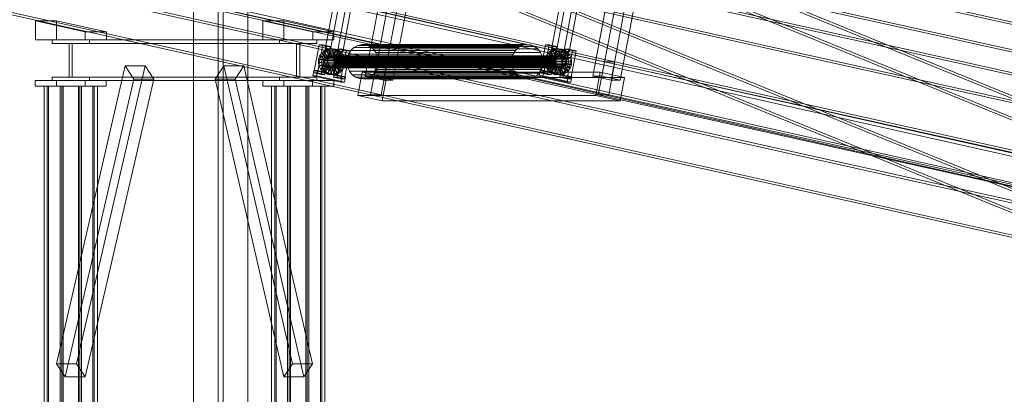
# Model space of a CAD drawing. Header units: millimetres. Extents: x -4738 to 65662, y -68080 to 6847.
# Tile 845 of 1056: x 21308 to 22763, y 926 to 1479. Entities that reach past the tile are written whole.
import ezdxf

# ---------------------------------------------------------------- set-up
doc = ezdxf.new("R2010")
doc.units = ezdxf.units.MM
for name, color, linetype, lineweight in [('COTAS_P', 1, 'Continuous', 0), ('lateral_C02', 7, 'Continuous', 0), ('lateral_C10', 7, 'Continuous', 0)]:
    doc.layers.add(name, color=color, linetype=linetype, lineweight=lineweight)
doc.dimstyles.new('R19_100', dxfattribs={"dimtxt": 250, "dimasz": 150, "dimexe": 150, "dimexo": 80, "dimgap": 100, "dimtad": 1, "dimtih": 1, "dimtoh": 1, "dimdsep": 46, "dimcen": 0.09, "dimadec": 0, "dimazin": 0, "dimtfac": 1, "dimtdec": 4, "dimtofl": 0, "dimtmove": 0, "dimatfit": 3, "dimfxl": 1, "dimtolj": 1, "dimtzin": 0, "dimarcsym": 0})

# ---------------------------------------------------------------- blocks, each defined once
blk = doc.blocks.new('DIM_R30_4')
at = {"layer": 'COTAS_P'}
for p, q in [((15248.4, 1279.1), (24311.8, 4109.1)), ((24311.8, 4109.1), (24155.2, 4107.3)), ((24311.8, 4109.1), (24182.1, 4021.4)), ((24580.1, 3250), (24311.8, 4109.1)), ((15248.4, 1279.1), (15378.1, 1366.8)), ((15248.4, 1279.1), (15405, 1280.8)), ((15516.6, 420), (15248.4, 1279.1))]:
    blk.add_line(p, q, dxfattribs=at)
blk.add_text('9495 P', height=250, rotation=17.3406, dxfattribs=at).set_placement((19750.3, 2789.5))

msp = doc.modelspace()

# ---------------------------------------------------------------- linework, layer by layer
at = {"layer": 'lateral_C02'}
for p, q in [((21564.794, 1964.43), (21564.794, 25)), ((21601.294, 1964.43), (21601.294, 25)), ((21608.294, 25), (21608.294, 1964.43)), ((21644.794, 25), (21644.794, 1964.43))]:
    msp.add_line(p, q, dxfattribs=at)
at = {"layer": 'lateral_C10'}
for p, q in [((18241.459, 2248.813), (27684.903, 132.947)), ((27685.833, 137.844), (18242.389, 2253.71)), ((27880.277, 132.947), (18436.834, 2248.813)), ((18437.764, 2253.71), (27881.207, 137.844)), ((20753.502, 1657.688), (21835.674, 1417.115)), ((21851.304, 1417.115), (20769.132, 1657.688)), ((21089.546, 1657.688), (22171.718, 1417.115)), ((22187.348, 1417.115), (21105.176, 1657.688)), ((21826.447, 1368.13), (20744.275, 1608.703)), ((21842.077, 1368.13), (20759.905, 1608.703)), ((22162.491, 1368.13), (21080.319, 1608.703)), ((22178.121, 1368.13), (21095.949, 1608.703)), ((21869.813, 1598.359), (22951.985, 1357.787)), ((21873.903, 1592.81), (22921.012, 1166.094)), ((22930.781, 1166.094), (21883.671, 1592.81)), ((22967.615, 1357.787), (21885.443, 1598.359)), ((22205.858, 1598.359), (23288.029, 1357.787)), ((22209.947, 1592.81), (23257.056, 1166.094)), ((23266.825, 1166.094), (22219.716, 1592.81)), ((23303.659, 1357.787), (22221.487, 1598.359)), ((21786.696, 1581.133), (21759.278, 1435.571)), ((21767.092, 1435.571), (21794.511, 1581.133)), ((21777.314, 1431.561), (21804.732, 1577.124)), ((21812.547, 1577.124), (21785.129, 1431.561)), ((21853.572, 1581.773), (21818.51, 1395.63)), ((21832.186, 1395.63), (21867.248, 1581.773)), ((21845.564, 1389.616), (21880.627, 1575.758)), ((21859.24, 1389.616), (21894.303, 1575.758)), ((22121.177, 1581.133), (22093.759, 1435.571)), ((22101.574, 1435.571), (22128.992, 1581.133)), ((22111.795, 1431.561), (22139.213, 1577.124)), ((22147.028, 1577.124), (22119.61, 1431.561)), ((22189.616, 1581.773), (22154.554, 1395.63)), ((22168.23, 1395.63), (22203.293, 1581.773)), ((22181.608, 1389.616), (22216.671, 1575.758)), ((22195.285, 1389.616), (22230.347, 1575.758)), ((22944.603, 1318.599), (21862.432, 1559.171)), ((22911.313, 1138.006), (21864.204, 1564.721)), ((22921.082, 1138.006), (21873.972, 1564.721)), ((22960.233, 1318.599), (21878.062, 1559.171)), ((23280.648, 1318.599), (22198.476, 1559.171)), ((23247.357, 1138.006), (22200.248, 1564.721)), ((23257.126, 1138.006), (22210.017, 1564.721)), ((23296.277, 1318.599), (22214.106, 1559.171)), ((21362.351, 1477.534), (21331.092, 1477.534)), ((21331.092, 1477.534), (21404.731, 1461.163)), ((21331.092, 1477.534), (21331.092, 1449.163)), ((21435.991, 1461.163), (21362.351, 1477.534)), ((21362.351, 1449.163), (21362.351, 1477.534)), ((21698.396, 1477.534), (21667.136, 1477.534)), ((21667.136, 1477.534), (21740.776, 1461.163)), ((21667.136, 1477.534), (21667.136, 1449.163)), ((21772.035, 1461.163), (21698.396, 1477.534)), ((21698.396, 1449.163), (21698.396, 1477.534)), ((21404.731, 1461.163), (21435.991, 1461.163)), ((21404.731, 1449.163), (21404.731, 1461.163)), ((21435.991, 1461.163), (21435.991, 1449.163)), ((21740.776, 1461.163), (21772.035, 1461.163)), ((21740.776, 1449.163), (21740.776, 1461.163)), ((21772.035, 1461.163), (21772.035, 1449.163)), ((21404.731, 1449.163), (21331.092, 1449.163)), ((21331.092, 1449.163), (21362.351, 1449.163)), ((21355.742, 1449.163), (21355.742, 1444.163)), ((21410.972, 1449.163), (21355.742, 1449.163)), ((21691.786, 1449.163), (21355.742, 1449.163)), ((21355.742, 1444.163), (21410.972, 1444.163)), ((21355.742, 1444.163), (21691.786, 1444.163)), ((21362.351, 1449.163), (21435.991, 1449.163)), ((21381.056, 1444.163), (21381.056, 1394.163)), ((21385.658, 1444.163), (21381.056, 1444.163)), ((21717.1, 1444.163), (21381.056, 1444.163)), ((21385.658, 1394.163), (21385.658, 1444.163)), ((21385.658, 1444.163), (21721.702, 1444.163)), ((21435.991, 1449.163), (21404.731, 1449.163)), ((21410.972, 1444.163), (21410.972, 1449.163)), ((21410.972, 1449.163), (21747.016, 1449.163)), ((21410.972, 1444.163), (21747.016, 1444.163)), ((21740.776, 1449.163), (21667.136, 1449.163)), ((21667.136, 1449.163), (21698.396, 1449.163)), ((21691.786, 1449.163), (21747.016, 1449.163)), ((21691.786, 1444.163), (21691.786, 1449.163)), ((21747.016, 1444.163), (21691.786, 1444.163)), ((21698.396, 1449.163), (21772.035, 1449.163)), ((21717.1, 1444.163), (21721.702, 1444.163)), ((21717.1, 1394.163), (21717.1, 1444.163)), ((21721.702, 1444.163), (21721.702, 1394.163)), ((21772.035, 1449.163), (21740.776, 1449.163)), ((21750.366, 1441.895), (21742.616, 1400.748)), ((21747.016, 1449.163), (21747.016, 1444.163)), ((21748.086, 1400.748), (21755.837, 1441.895)), ((21755.837, 1441.895), (21750.366, 1441.895)), ((21750.366, 1441.895), (21761.188, 1439.49)), ((21766.658, 1439.49), (21755.837, 1441.895)), ((21801.842, 1438.108), (21807.331, 1441.008)), ((21807.331, 1441.008), (21813.324, 1442.266)), ((22050.494, 1441.008), (21807.331, 1441.008)), ((21813.324, 1442.266), (21819.412, 1441.796)), ((22056.487, 1442.266), (21813.324, 1442.266)), ((21819.412, 1441.796), (21825.181, 1439.63)), ((22062.575, 1441.796), (21819.412, 1441.796)), ((22050.494, 1441.008), (22045.006, 1438.108)), ((22056.487, 1442.266), (22050.494, 1441.008)), ((22062.575, 1441.796), (22056.487, 1442.266)), ((22068.344, 1439.63), (22062.575, 1441.796)), ((22084.847, 1441.895), (22077.097, 1400.748)), ((22082.567, 1400.748), (22090.318, 1441.895)), ((22090.318, 1441.895), (22084.847, 1441.895)), ((22084.847, 1441.895), (22095.669, 1439.49)), ((22101.14, 1439.49), (22090.318, 1441.895)), ((21751.078, 1425.408), (21753.636, 1429.517)), ((21753.437, 1398.342), (21761.188, 1439.49)), ((21753.636, 1429.517), (21757.085, 1432.767)), ((21753.636, 1429.517), (21760.523, 1422.883)), ((21758.325, 1429.517), (21753.636, 1429.517)), ((21758.325, 1429.517), (21755.767, 1425.408)), ((21757.085, 1432.767), (21761.191, 1434.936)), ((21757.085, 1432.767), (21762.157, 1424.422)), ((21761.774, 1432.767), (21757.085, 1432.767)), ((21761.774, 1432.767), (21758.325, 1429.517)), ((21765.212, 1422.883), (21758.325, 1429.517)), ((21766.658, 1439.49), (21758.908, 1398.342)), ((21777.314, 1431.561), (21759.278, 1435.571)), ((21759.278, 1435.571), (21767.092, 1435.571)), ((21761.188, 1439.49), (21766.658, 1439.49)), ((21761.191, 1434.936), (21765.673, 1435.877)), ((21761.191, 1434.936), (21764.102, 1425.449)), ((21765.88, 1434.936), (21761.191, 1434.936)), ((21761.757, 1425.449), (21763.881, 1425.895)), ((21765.88, 1434.936), (21761.774, 1432.767)), ((21766.846, 1424.422), (21761.774, 1432.767)), ((21763.881, 1425.895), (21766.038, 1425.729)), ((22107.74, 1425.895), (21763.881, 1425.895)), ((21766.225, 1425.895), (21764.102, 1425.449)), ((21765.673, 1435.877), (21766.225, 1425.895)), ((21770.362, 1435.877), (21765.673, 1435.877)), ((21765.673, 1435.877), (21770.228, 1435.526)), ((21770.362, 1435.877), (21765.88, 1434.936)), ((21768.791, 1425.449), (21765.88, 1434.936)), ((21766.038, 1425.729), (21768.082, 1424.961)), ((22109.897, 1425.729), (21766.038, 1425.729)), ((21766.225, 1425.895), (21770.914, 1425.895)), ((21768.382, 1425.729), (21766.225, 1425.895)), ((21767.092, 1435.571), (21785.129, 1431.561)), ((21770.228, 1435.526), (21768.382, 1425.729)), ((21768.382, 1425.729), (21773.071, 1425.729)), ((21770.426, 1424.961), (21768.382, 1425.729)), ((21768.791, 1425.449), (21770.914, 1425.895)), ((21774.917, 1435.526), (21770.228, 1435.526)), ((21770.228, 1435.526), (21774.543, 1433.905)), ((21770.914, 1425.895), (21770.362, 1435.877)), ((21774.917, 1435.526), (21770.362, 1435.877)), ((21774.543, 1433.905), (21770.426, 1424.961)), ((21770.914, 1425.895), (21773.071, 1425.729)), ((21779.224, 1435.48), (21771.473, 1394.333)), ((21778.325, 1431.127), (21772.218, 1423.645)), ((21773.071, 1425.729), (21774.917, 1435.526)), ((21773.071, 1425.729), (21775.115, 1424.961)), ((21781.317, 1427.38), (21773.635, 1421.87)), ((21779.232, 1433.905), (21774.543, 1433.905)), ((21774.543, 1433.905), (21778.325, 1431.127)), ((21779.232, 1433.905), (21774.917, 1435.526)), ((21775.115, 1424.961), (21779.232, 1433.905)), ((21776.907, 1423.645), (21783.014, 1431.127)), ((21776.944, 1394.333), (21784.695, 1435.48)), ((21785.129, 1431.561), (21777.314, 1431.561)), ((21778.324, 1421.87), (21786.006, 1427.38)), ((21783.014, 1431.127), (21778.325, 1431.127)), ((21778.325, 1431.127), (21781.317, 1427.38)), ((21784.695, 1435.48), (21779.224, 1435.48)), ((21779.224, 1435.48), (21790.046, 1433.074)), ((21783.014, 1431.127), (21779.232, 1433.905)), ((21786.006, 1427.38), (21781.317, 1427.38)), ((21781.317, 1427.38), (21783.313, 1422.92)), ((21782.295, 1391.927), (21790.046, 1433.074)), ((21786.006, 1427.38), (21783.014, 1431.127)), ((21795.516, 1433.074), (21784.695, 1435.48)), ((21788.002, 1422.92), (21786.006, 1427.38)), ((21795.516, 1433.074), (21787.766, 1391.927)), ((21790.046, 1433.074), (21795.516, 1433.074)), ((21791.819, 1422.003), (21793.813, 1428.27)), ((21793.813, 1428.27), (21797.231, 1433.763)), ((22036.976, 1428.27), (21793.813, 1428.27)), ((21797.231, 1433.763), (21801.842, 1438.108)), ((22040.395, 1433.763), (21797.231, 1433.763)), ((22045.006, 1438.108), (21801.842, 1438.108)), ((21825.181, 1439.63), (21830.237, 1435.916)), ((22068.344, 1439.63), (21825.181, 1439.63)), ((21830.237, 1435.916), (21834.236, 1430.907)), ((22073.4, 1435.916), (21830.237, 1435.916)), ((21834.236, 1430.907), (21836.906, 1424.944)), ((22077.399, 1430.907), (21834.236, 1430.907)), ((22036.976, 1428.27), (22034.982, 1422.003)), ((22040.395, 1433.763), (22036.976, 1428.27)), ((22045.006, 1438.108), (22040.395, 1433.763)), ((22073.4, 1435.916), (22068.344, 1439.63)), ((22077.399, 1430.907), (22073.4, 1435.916)), ((22080.069, 1424.944), (22077.399, 1430.907)), ((22085.56, 1425.408), (22088.117, 1429.517)), ((22087.918, 1398.342), (22095.669, 1439.49)), ((22088.117, 1429.517), (22091.566, 1432.767)), ((22088.117, 1429.517), (22095.004, 1422.883)), ((22092.806, 1429.517), (22088.117, 1429.517)), ((22092.806, 1429.517), (22090.249, 1425.408)), ((22091.566, 1432.767), (22095.672, 1434.936)), ((22091.566, 1432.767), (22096.638, 1424.422)), ((22096.255, 1432.767), (22091.566, 1432.767)), ((22096.255, 1432.767), (22092.806, 1429.517)), ((22099.693, 1422.883), (22092.806, 1429.517)), ((22101.14, 1439.49), (22093.389, 1398.342)), ((22111.795, 1431.561), (22093.759, 1435.571)), ((22093.759, 1435.571), (22101.574, 1435.571)), ((22095.669, 1439.49), (22101.14, 1439.49)), ((22095.672, 1434.936), (22100.155, 1435.877)), ((22095.672, 1434.936), (22098.583, 1425.449)), ((22100.361, 1434.936), (22095.672, 1434.936)), ((22100.361, 1434.936), (22096.255, 1432.767)), ((22101.327, 1424.422), (22096.255, 1432.767)), ((22100.706, 1425.895), (22098.583, 1425.449)), ((22100.155, 1435.877), (22100.706, 1425.895)), ((22104.844, 1435.877), (22100.155, 1435.877)), ((22100.155, 1435.877), (22104.709, 1435.526)), ((22104.844, 1435.877), (22100.361, 1434.936)), ((22103.272, 1425.449), (22100.361, 1434.936)), ((22100.706, 1425.895), (22105.395, 1425.895)), ((22102.864, 1425.729), (22100.706, 1425.895)), ((22101.574, 1435.571), (22119.61, 1431.561)), ((22104.709, 1435.526), (22102.864, 1425.729)), ((22102.864, 1425.729), (22107.552, 1425.729)), ((22104.908, 1424.961), (22102.864, 1425.729)), ((22103.272, 1425.449), (22105.395, 1425.895)), ((22109.398, 1435.526), (22104.709, 1435.526)), ((22104.709, 1435.526), (22109.024, 1433.905)), ((22105.395, 1425.895), (22104.844, 1435.877)), ((22109.398, 1435.526), (22104.844, 1435.877)), ((22109.024, 1433.905), (22104.908, 1424.961)), ((22105.395, 1425.895), (22107.552, 1425.729)), ((22107.74, 1425.895), (22105.616, 1425.449)), ((22113.705, 1435.48), (22105.955, 1394.333)), ((22112.806, 1431.127), (22106.699, 1423.645)), ((22107.552, 1425.729), (22109.398, 1435.526)), ((22107.552, 1425.729), (22109.597, 1424.961)), ((22109.897, 1425.729), (22107.74, 1425.895)), ((22115.798, 1427.38), (22108.116, 1421.87)), ((22113.713, 1433.905), (22109.024, 1433.905)), ((22109.024, 1433.905), (22112.806, 1431.127)), ((22113.713, 1433.905), (22109.398, 1435.526)), ((22109.597, 1424.961), (22113.713, 1433.905)), ((22111.941, 1424.961), (22109.897, 1425.729)), ((22111.388, 1423.645), (22117.495, 1431.127)), ((22111.425, 1394.333), (22119.176, 1435.48)), ((22119.61, 1431.561), (22111.795, 1431.561)), ((22112.805, 1421.87), (22120.487, 1427.38)), ((22117.495, 1431.127), (22112.806, 1431.127)), ((22112.806, 1431.127), (22115.798, 1427.38)), ((22119.176, 1435.48), (22113.705, 1435.48)), ((22113.705, 1435.48), (22124.527, 1433.074)), ((22117.495, 1431.127), (22113.713, 1433.905)), ((22120.487, 1427.38), (22115.798, 1427.38)), ((22115.798, 1427.38), (22117.795, 1422.92)), ((22116.776, 1391.927), (22124.527, 1433.074)), ((22120.487, 1427.38), (22117.495, 1431.127)), ((22129.998, 1433.074), (22119.176, 1435.48)), ((22122.484, 1422.92), (22120.487, 1427.38)), ((22129.998, 1433.074), (22122.247, 1391.927)), ((22124.527, 1433.074), (22129.998, 1433.074)), ((21749.263, 1415.773), (21749.587, 1420.72)), ((21749.263, 1415.773), (21758.452, 1416.372)), ((21750.13, 1410.903), (21749.263, 1415.773)), ((21753.952, 1415.773), (21749.263, 1415.773)), ((21749.587, 1420.72), (21751.078, 1425.408)), ((21758.605, 1418.716), (21749.587, 1420.72)), ((21749.587, 1420.72), (21754.276, 1420.72)), ((21750.13, 1410.903), (21758.862, 1414.065)), ((21751.078, 1425.408), (21759.312, 1420.936)), ((21755.767, 1425.408), (21751.078, 1425.408)), ((21752.126, 1406.442), (21759.808, 1411.952)), ((21754.276, 1420.72), (21753.952, 1415.773)), ((21763.141, 1416.372), (21753.952, 1415.773)), ((21753.952, 1415.773), (21754.818, 1410.903)), ((21755.767, 1425.408), (21754.276, 1420.72)), ((21754.276, 1420.72), (21763.294, 1418.716)), ((21763.551, 1414.065), (21754.818, 1410.903)), ((21764.001, 1420.936), (21755.767, 1425.408)), ((21756.107, 1416.372), (21756.261, 1418.716)), ((21756.518, 1414.065), (21756.107, 1416.372)), ((22099.967, 1416.372), (21756.107, 1416.372)), ((21756.261, 1418.716), (21756.967, 1420.936)), ((21756.261, 1418.716), (22100.12, 1418.716)), ((21757.463, 1411.952), (21756.518, 1414.065)), ((22100.377, 1414.065), (21756.518, 1414.065)), ((21764.497, 1411.952), (21756.815, 1406.442)), ((21756.967, 1420.936), (21758.178, 1422.883)), ((22100.826, 1420.936), (21756.967, 1420.936)), ((21758.88, 1410.177), (21757.463, 1411.952)), ((22101.323, 1411.952), (21757.463, 1411.952)), ((21758.178, 1422.883), (21759.812, 1424.422)), ((22102.038, 1422.883), (21758.178, 1422.883)), ((21758.605, 1418.716), (21758.452, 1416.372)), ((21758.452, 1416.372), (21758.862, 1414.065)), ((21758.452, 1416.372), (21763.141, 1416.372)), ((21759.312, 1420.936), (21758.605, 1418.716)), ((21763.294, 1418.716), (21758.605, 1418.716)), ((21758.862, 1414.065), (21759.808, 1411.952)), ((21758.862, 1414.065), (21763.551, 1414.065)), ((21760.523, 1422.883), (21759.312, 1420.936)), ((21759.312, 1420.936), (21764.001, 1420.936)), ((21759.808, 1411.952), (21761.225, 1410.177)), ((21759.808, 1411.952), (21764.497, 1411.952)), ((21759.812, 1424.422), (21761.757, 1425.449)), ((22103.671, 1424.422), (21759.812, 1424.422)), ((21762.157, 1424.422), (21760.523, 1422.883)), ((21760.523, 1422.883), (21765.212, 1422.883)), ((22105.616, 1425.449), (21761.757, 1425.449)), ((21764.102, 1425.449), (21762.157, 1424.422)), ((21762.157, 1424.422), (21766.846, 1424.422)), ((21763.141, 1416.372), (21763.294, 1418.716)), ((21763.551, 1414.065), (21763.141, 1416.372)), ((21763.294, 1418.716), (21764.001, 1420.936)), ((21764.497, 1411.952), (21763.551, 1414.065)), ((21764.001, 1420.936), (21765.212, 1422.883)), ((21764.102, 1425.449), (21768.791, 1425.449)), ((21765.914, 1410.177), (21764.497, 1411.952)), ((21765.212, 1422.883), (21766.846, 1424.422)), ((21766.846, 1424.422), (21768.791, 1425.449)), ((21768.082, 1424.961), (21769.873, 1423.645)), ((22111.941, 1424.961), (21768.082, 1424.961)), ((21769.873, 1423.645), (21771.29, 1421.87)), ((22113.733, 1423.645), (21769.873, 1423.645)), ((21770.426, 1424.961), (21775.115, 1424.961)), ((21772.218, 1423.645), (21770.426, 1424.961)), ((21771.787, 1412.886), (21770.575, 1410.94)), ((21771.29, 1421.87), (21772.236, 1419.757)), ((22115.15, 1421.87), (21771.29, 1421.87)), ((21772.493, 1415.107), (21771.787, 1412.886)), ((22115.646, 1412.886), (21771.787, 1412.886)), ((21772.218, 1423.645), (21776.907, 1423.645)), ((21773.635, 1421.87), (21772.218, 1423.645)), ((21772.236, 1419.757), (21772.647, 1417.451)), ((22116.095, 1419.757), (21772.236, 1419.757)), ((21772.647, 1417.451), (21772.493, 1415.107)), ((22116.352, 1415.107), (21772.493, 1415.107)), ((22116.506, 1417.451), (21772.647, 1417.451)), ((21772.92, 1410.94), (21774.131, 1412.886)), ((21773.635, 1421.87), (21778.324, 1421.87)), ((21774.581, 1419.757), (21773.635, 1421.87)), ((21774.131, 1412.886), (21774.838, 1415.107)), ((21782.364, 1408.414), (21774.131, 1412.886)), ((21774.131, 1412.886), (21778.82, 1412.886)), ((21783.313, 1422.92), (21774.581, 1419.757)), ((21774.581, 1419.757), (21779.27, 1419.757)), ((21774.991, 1417.451), (21774.581, 1419.757)), ((21774.838, 1415.107), (21774.991, 1417.451)), ((21783.856, 1413.102), (21774.838, 1415.107)), ((21774.838, 1415.107), (21779.527, 1415.107)), ((21784.179, 1418.05), (21774.991, 1417.451)), ((21774.991, 1417.451), (21779.68, 1417.451)), ((21775.115, 1424.961), (21776.907, 1423.645)), ((21776.907, 1423.645), (21778.324, 1421.87)), ((21778.82, 1412.886), (21777.609, 1410.94)), ((21778.324, 1421.87), (21779.27, 1419.757)), ((21779.527, 1415.107), (21778.82, 1412.886)), ((21778.82, 1412.886), (21787.053, 1408.414)), ((21779.27, 1419.757), (21788.002, 1422.92)), ((21779.27, 1419.757), (21779.68, 1417.451)), ((21779.68, 1417.451), (21779.527, 1415.107)), ((21779.527, 1415.107), (21788.545, 1413.102)), ((21779.68, 1417.451), (21788.868, 1418.05)), ((21783.856, 1413.102), (21782.364, 1408.414)), ((21788.002, 1422.92), (21783.313, 1422.92)), ((21783.313, 1422.92), (21784.179, 1418.05)), ((21784.179, 1418.05), (21783.856, 1413.102)), ((21788.545, 1413.102), (21783.856, 1413.102)), ((21788.868, 1418.05), (21784.179, 1418.05)), ((21787.053, 1408.414), (21788.545, 1413.102)), ((21788.868, 1418.05), (21788.002, 1422.92)), ((21788.545, 1413.102), (21788.868, 1418.05)), ((21791.386, 1415.389), (21791.819, 1422.003)), ((21792.544, 1408.879), (21791.386, 1415.389)), ((22034.549, 1415.389), (21791.386, 1415.389)), ((21791.819, 1422.003), (22034.982, 1422.003)), ((21826.447, 1368.13), (21835.674, 1417.115)), ((21837.631, 1411.819), (21835.637, 1405.552)), ((21835.674, 1417.115), (21851.304, 1417.115)), ((21835.674, 1417.115), (22917.845, 1176.542)), ((21836.906, 1424.944), (21838.064, 1418.433)), ((22080.069, 1424.944), (21836.906, 1424.944)), ((21838.064, 1418.433), (21837.631, 1411.819)), ((22080.794, 1411.819), (21837.631, 1411.819)), ((22081.227, 1418.433), (21838.064, 1418.433)), ((21851.304, 1417.115), (21842.077, 1368.13)), ((22933.475, 1176.542), (21851.304, 1417.115)), ((22034.982, 1422.003), (22034.549, 1415.389)), ((22034.549, 1415.389), (22035.707, 1408.879)), ((22078.8, 1405.552), (22080.794, 1411.819)), ((22081.227, 1418.433), (22080.069, 1424.944)), ((22080.794, 1411.819), (22081.227, 1418.433)), ((22083.745, 1415.773), (22084.068, 1420.72)), ((22083.745, 1415.773), (22092.933, 1416.372)), ((22084.611, 1410.903), (22083.745, 1415.773)), ((22088.434, 1415.773), (22083.745, 1415.773)), ((22084.068, 1420.72), (22085.56, 1425.408)), ((22093.086, 1418.716), (22084.068, 1420.72)), ((22084.068, 1420.72), (22088.757, 1420.72)), ((22084.611, 1410.903), (22093.343, 1414.065)), ((22085.56, 1425.408), (22093.793, 1420.936)), ((22090.249, 1425.408), (22085.56, 1425.408)), ((22086.608, 1406.442), (22094.289, 1411.952)), ((22088.757, 1420.72), (22088.434, 1415.773)), ((22097.622, 1416.372), (22088.434, 1415.773)), ((22088.434, 1415.773), (22089.3, 1410.903)), ((22090.249, 1425.408), (22088.757, 1420.72)), ((22088.757, 1420.72), (22097.775, 1418.716)), ((22098.032, 1414.065), (22089.3, 1410.903)), ((22098.482, 1420.936), (22090.249, 1425.408)), ((22098.978, 1411.952), (22091.297, 1406.442)), ((22093.086, 1418.716), (22092.933, 1416.372)), ((22092.933, 1416.372), (22093.343, 1414.065)), ((22092.933, 1416.372), (22097.622, 1416.372)), ((22093.793, 1420.936), (22093.086, 1418.716)), ((22097.775, 1418.716), (22093.086, 1418.716)), ((22093.343, 1414.065), (22094.289, 1411.952)), ((22093.343, 1414.065), (22098.032, 1414.065)), ((22095.004, 1422.883), (22093.793, 1420.936)), ((22093.793, 1420.936), (22098.482, 1420.936)), ((22094.289, 1411.952), (22095.706, 1410.177)), ((22094.289, 1411.952), (22098.978, 1411.952)), ((22096.638, 1424.422), (22095.004, 1422.883)), ((22095.004, 1422.883), (22099.693, 1422.883)), ((22098.583, 1425.449), (22096.638, 1424.422)), ((22096.638, 1424.422), (22101.327, 1424.422)), ((22097.622, 1416.372), (22097.775, 1418.716)), ((22098.032, 1414.065), (22097.622, 1416.372)), ((22097.775, 1418.716), (22098.482, 1420.936)), ((22098.978, 1411.952), (22098.032, 1414.065)), ((22098.482, 1420.936), (22099.693, 1422.883)), ((22098.583, 1425.449), (22103.272, 1425.449)), ((22100.395, 1410.177), (22098.978, 1411.952)), ((22099.693, 1422.883), (22101.327, 1424.422)), ((22100.12, 1418.716), (22099.967, 1416.372)), ((22099.967, 1416.372), (22100.377, 1414.065)), ((22100.826, 1420.936), (22100.12, 1418.716)), ((22100.377, 1414.065), (22101.323, 1411.952)), ((22102.038, 1422.883), (22100.826, 1420.936)), ((22101.323, 1411.952), (22102.74, 1410.177)), ((22101.327, 1424.422), (22103.272, 1425.449)), ((22103.671, 1424.422), (22102.038, 1422.883)), ((22105.616, 1425.449), (22103.671, 1424.422)), ((22104.908, 1424.961), (22109.597, 1424.961)), ((22106.699, 1423.645), (22104.908, 1424.961)), ((22106.699, 1423.645), (22111.388, 1423.645)), ((22108.116, 1421.87), (22106.699, 1423.645)), ((22107.401, 1410.94), (22108.613, 1412.886)), ((22108.116, 1421.87), (22112.805, 1421.87)), ((22109.062, 1419.757), (22108.116, 1421.87)), ((22108.613, 1412.886), (22109.319, 1415.107)), ((22116.846, 1408.414), (22108.613, 1412.886)), ((22108.613, 1412.886), (22113.302, 1412.886)), ((22117.795, 1422.92), (22109.062, 1419.757)), ((22109.062, 1419.757), (22113.751, 1419.757)), ((22109.472, 1417.451), (22109.062, 1419.757)), ((22109.319, 1415.107), (22109.472, 1417.451)), ((22118.337, 1413.102), (22109.319, 1415.107)), ((22109.319, 1415.107), (22114.008, 1415.107)), ((22118.661, 1418.05), (22109.472, 1417.451)), ((22109.472, 1417.451), (22114.161, 1417.451)), ((22109.597, 1424.961), (22111.388, 1423.645)), ((22111.388, 1423.645), (22112.805, 1421.87)), ((22113.733, 1423.645), (22111.941, 1424.961)), ((22113.302, 1412.886), (22112.09, 1410.94)), ((22112.805, 1421.87), (22113.751, 1419.757)), ((22114.008, 1415.107), (22113.302, 1412.886)), ((22113.302, 1412.886), (22121.535, 1408.414)), ((22115.15, 1421.87), (22113.733, 1423.645)), ((22113.751, 1419.757), (22122.484, 1422.92)), ((22113.751, 1419.757), (22114.161, 1417.451)), ((22114.161, 1417.451), (22114.008, 1415.107)), ((22114.008, 1415.107), (22123.026, 1413.102)), ((22114.161, 1417.451), (22123.35, 1418.05)), ((22114.435, 1410.94), (22115.646, 1412.886)), ((22116.095, 1419.757), (22115.15, 1421.87)), ((22115.646, 1412.886), (22116.352, 1415.107)), ((22116.506, 1417.451), (22116.095, 1419.757)), ((22116.352, 1415.107), (22116.506, 1417.451)), ((22118.337, 1413.102), (22116.846, 1408.414)), ((22122.484, 1422.92), (22117.795, 1422.92)), ((22117.795, 1422.92), (22118.661, 1418.05)), ((22118.661, 1418.05), (22118.337, 1413.102)), ((22123.026, 1413.102), (22118.337, 1413.102)), ((22123.35, 1418.05), (22118.661, 1418.05)), ((22121.535, 1408.414), (22123.026, 1413.102)), ((22123.35, 1418.05), (22122.484, 1422.92)), ((22123.026, 1413.102), (22123.35, 1418.05)), ((22162.491, 1368.13), (22171.718, 1417.115)), ((22171.718, 1417.115), (22187.348, 1417.115)), ((22171.718, 1417.115), (23253.889, 1176.542)), ((22187.348, 1417.115), (22178.121, 1368.13)), ((23269.519, 1176.542), (22187.348, 1417.115)), ((21463.832, 1410.829), (21362.237, 970.829)), ((21391.693, 970.829), (21493.288, 1410.829)), ((21463.832, 1410.829), (21493.288, 1410.829)), ((21476.615, 1391.498), (21463.832, 1410.829)), ((21493.288, 1410.829), (21506.071, 1391.498)), ((21609.47, 1410.829), (21596.687, 1391.498)), ((21638.926, 1410.829), (21609.47, 1410.829)), ((21711.065, 970.829), (21609.47, 1410.829)), ((21626.143, 1391.498), (21638.926, 1410.829)), ((21638.926, 1410.829), (21740.521, 970.829)), ((21742.267, 1403.888), (21740.791, 1396.05)), ((21747.738, 1403.888), (21742.267, 1403.888)), ((21742.267, 1403.888), (21783.751, 1394.666)), ((21753.437, 1398.342), (21742.616, 1400.748)), ((21742.616, 1400.748), (21748.086, 1400.748)), ((21746.262, 1396.05), (21747.738, 1403.888)), ((21789.221, 1394.666), (21747.738, 1403.888)), ((21748.086, 1400.748), (21758.908, 1398.342)), ((21752.126, 1406.442), (21750.13, 1410.903)), ((21754.818, 1410.903), (21750.13, 1410.903)), ((21755.118, 1402.695), (21752.126, 1406.442)), ((21756.815, 1406.442), (21752.126, 1406.442)), ((21758.908, 1398.342), (21753.437, 1398.342)), ((21754.818, 1410.903), (21756.815, 1406.442)), ((21755.118, 1402.695), (21761.225, 1410.177)), ((21758.9, 1399.917), (21755.118, 1402.695)), ((21759.807, 1402.695), (21755.118, 1402.695)), ((21756.815, 1406.442), (21759.807, 1402.695)), ((21760.672, 1408.861), (21758.88, 1410.177)), ((22102.74, 1410.177), (21758.88, 1410.177)), ((21758.9, 1399.917), (21763.017, 1408.861)), ((21763.215, 1398.297), (21758.9, 1399.917)), ((21763.589, 1399.917), (21758.9, 1399.917)), ((21765.914, 1410.177), (21759.807, 1402.695)), ((21759.807, 1402.695), (21763.589, 1399.917)), ((21762.716, 1408.094), (21760.672, 1408.861)), ((22104.531, 1408.861), (21760.672, 1408.861)), ((21761.225, 1410.177), (21763.017, 1408.861)), ((21761.225, 1410.177), (21765.914, 1410.177)), ((21764.873, 1407.927), (21762.716, 1408.094)), ((22106.575, 1408.094), (21762.716, 1408.094)), ((21763.017, 1408.861), (21765.061, 1408.094)), ((21763.017, 1408.861), (21767.706, 1408.861)), ((21763.215, 1398.297), (21765.061, 1408.094)), ((21767.769, 1397.945), (21763.215, 1398.297)), ((21767.904, 1398.297), (21763.215, 1398.297)), ((21767.706, 1408.861), (21763.589, 1399.917)), ((21763.589, 1399.917), (21767.904, 1398.297)), ((21766.997, 1408.373), (21764.873, 1407.927)), ((22108.733, 1407.927), (21764.873, 1407.927)), ((21765.061, 1408.094), (21767.218, 1407.927)), ((21765.061, 1408.094), (21769.75, 1408.094)), ((21767.706, 1408.861), (21765.914, 1410.177)), ((21768.942, 1409.401), (21766.997, 1408.373)), ((22110.856, 1408.373), (21766.997, 1408.373)), ((21767.218, 1407.927), (21769.341, 1408.373)), ((21767.769, 1397.945), (21767.218, 1407.927)), ((21767.218, 1407.927), (21771.907, 1407.927)), ((21769.75, 1408.094), (21767.706, 1408.861)), ((21772.252, 1398.886), (21767.769, 1397.945)), ((21772.458, 1397.945), (21767.769, 1397.945)), ((21769.75, 1408.094), (21767.904, 1398.297)), ((21767.904, 1398.297), (21772.458, 1397.945)), ((21770.575, 1410.94), (21768.942, 1409.401)), ((22112.801, 1409.401), (21768.942, 1409.401)), ((21769.341, 1408.373), (21771.286, 1409.401)), ((21772.252, 1398.886), (21769.341, 1408.373)), ((21769.341, 1408.373), (21774.03, 1408.373)), ((21771.907, 1407.927), (21769.75, 1408.094)), ((22114.435, 1410.94), (21770.575, 1410.94)), ((21771.286, 1409.401), (21772.92, 1410.94)), ((21776.358, 1401.056), (21771.286, 1409.401)), ((21771.286, 1409.401), (21775.975, 1409.401)), ((21774.03, 1408.373), (21771.907, 1407.927)), ((21771.907, 1407.927), (21772.458, 1397.945)), ((21776.358, 1401.056), (21772.252, 1398.886)), ((21776.941, 1398.886), (21772.252, 1398.886)), ((21772.458, 1397.945), (21776.941, 1398.886)), ((21779.807, 1404.305), (21772.92, 1410.94)), ((21772.92, 1410.94), (21777.609, 1410.94)), ((21775.975, 1409.401), (21774.03, 1408.373)), ((21774.03, 1408.373), (21776.941, 1398.886)), ((21777.609, 1410.94), (21775.975, 1409.401)), ((21775.975, 1409.401), (21781.047, 1401.056)), ((21779.807, 1404.305), (21776.358, 1401.056)), ((21781.047, 1401.056), (21776.358, 1401.056)), ((21776.941, 1398.886), (21781.047, 1401.056)), ((21777.609, 1410.94), (21784.496, 1404.305)), ((21782.364, 1408.414), (21779.807, 1404.305)), ((21784.496, 1404.305), (21779.807, 1404.305)), ((21781.047, 1401.056), (21784.496, 1404.305)), ((21787.053, 1408.414), (21782.364, 1408.414)), ((21784.496, 1404.305), (21787.053, 1408.414)), ((21795.214, 1402.916), (21792.544, 1408.879)), ((22035.707, 1408.879), (21792.544, 1408.879)), ((21799.213, 1397.907), (21795.214, 1402.916)), ((22038.377, 1402.916), (21795.214, 1402.916)), ((21804.269, 1394.193), (21799.213, 1397.907)), ((22042.376, 1397.907), (21799.213, 1397.907)), ((21813.947, 1401.531), (21807.488, 1367.241)), ((22165.621, 1401.531), (21813.947, 1401.531)), ((21813.947, 1401.531), (21850.019, 1393.512)), ((21832.218, 1400.059), (21827.608, 1395.715)), ((21835.637, 1405.552), (21832.218, 1400.059)), ((22075.382, 1400.059), (21832.218, 1400.059)), ((22078.8, 1405.552), (21835.637, 1405.552)), ((22035.707, 1408.879), (22038.377, 1402.916)), ((22038.377, 1402.916), (22042.376, 1397.907)), ((22042.376, 1397.907), (22047.432, 1394.193)), ((22070.771, 1395.715), (22075.382, 1400.059)), ((22076.749, 1403.888), (22075.272, 1396.05)), ((22075.382, 1400.059), (22078.8, 1405.552)), ((22082.219, 1403.888), (22076.749, 1403.888)), ((22076.749, 1403.888), (22118.232, 1394.666)), ((22087.918, 1398.342), (22077.097, 1400.748)), ((22077.097, 1400.748), (22082.567, 1400.748)), ((22080.743, 1396.05), (22082.219, 1403.888)), ((22123.702, 1394.666), (22082.219, 1403.888)), ((22082.567, 1400.748), (22093.389, 1398.342)), ((22086.608, 1406.442), (22084.611, 1410.903)), ((22089.3, 1410.903), (22084.611, 1410.903)), ((22089.599, 1402.695), (22086.608, 1406.442)), ((22091.297, 1406.442), (22086.608, 1406.442)), ((22093.389, 1398.342), (22087.918, 1398.342)), ((22089.3, 1410.903), (22091.297, 1406.442)), ((22089.599, 1402.695), (22095.706, 1410.177)), ((22093.381, 1399.917), (22089.599, 1402.695)), ((22094.288, 1402.695), (22089.599, 1402.695)), ((22091.297, 1406.442), (22094.288, 1402.695)), ((22093.381, 1399.917), (22097.498, 1408.861)), ((22097.696, 1398.297), (22093.381, 1399.917)), ((22098.07, 1399.917), (22093.381, 1399.917)), ((22100.395, 1410.177), (22094.288, 1402.695)), ((22094.288, 1402.695), (22098.07, 1399.917)), ((22095.706, 1410.177), (22097.498, 1408.861)), ((22095.706, 1410.177), (22100.395, 1410.177)), ((22097.498, 1408.861), (22099.542, 1408.094)), ((22097.498, 1408.861), (22102.187, 1408.861)), ((22097.696, 1398.297), (22099.542, 1408.094)), ((22102.251, 1397.945), (22097.696, 1398.297)), ((22102.385, 1398.297), (22097.696, 1398.297)), ((22102.187, 1408.861), (22098.07, 1399.917)), ((22098.07, 1399.917), (22102.385, 1398.297)), ((22099.542, 1408.094), (22101.699, 1407.927)), ((22099.542, 1408.094), (22104.231, 1408.094)), ((22102.187, 1408.861), (22100.395, 1410.177)), ((22101.699, 1407.927), (22103.822, 1408.373)), ((22102.251, 1397.945), (22101.699, 1407.927)), ((22101.699, 1407.927), (22106.388, 1407.927)), ((22104.231, 1408.094), (22102.187, 1408.861)), ((22106.733, 1398.886), (22102.251, 1397.945)), ((22106.94, 1397.945), (22102.251, 1397.945)), ((22104.231, 1408.094), (22102.385, 1398.297)), ((22102.385, 1398.297), (22106.94, 1397.945)), ((22102.74, 1410.177), (22104.531, 1408.861)), ((22103.822, 1408.373), (22105.767, 1409.401)), ((22106.733, 1398.886), (22103.822, 1408.373)), ((22103.822, 1408.373), (22108.511, 1408.373)), ((22106.388, 1407.927), (22104.231, 1408.094)), ((22104.531, 1408.861), (22106.575, 1408.094)), ((22105.767, 1409.401), (22107.401, 1410.94)), ((22110.839, 1401.056), (22105.767, 1409.401)), ((22105.767, 1409.401), (22110.456, 1409.401)), ((22108.511, 1408.373), (22106.388, 1407.927)), ((22106.388, 1407.927), (22106.94, 1397.945)), ((22106.575, 1408.094), (22108.733, 1407.927)), ((22110.839, 1401.056), (22106.733, 1398.886)), ((22111.422, 1398.886), (22106.733, 1398.886)), ((22106.94, 1397.945), (22111.422, 1398.886)), ((22114.288, 1404.305), (22107.401, 1410.94)), ((22107.401, 1410.94), (22112.09, 1410.94)), ((22110.456, 1409.401), (22108.511, 1408.373)), ((22108.511, 1408.373), (22111.422, 1398.886)), ((22108.733, 1407.927), (22110.856, 1408.373)), ((22112.09, 1410.94), (22110.456, 1409.401)), ((22110.456, 1409.401), (22115.528, 1401.056)), ((22114.288, 1404.305), (22110.839, 1401.056)), ((22115.528, 1401.056), (22110.839, 1401.056)), ((22110.856, 1408.373), (22112.801, 1409.401)), ((22111.422, 1398.886), (22115.528, 1401.056)), ((22112.09, 1410.94), (22118.977, 1404.305)), ((22112.801, 1409.401), (22114.435, 1410.94)), ((22116.846, 1408.414), (22114.288, 1404.305)), ((22118.977, 1404.305), (22114.288, 1404.305)), ((22115.528, 1401.056), (22118.977, 1404.305)), ((22121.535, 1408.414), (22116.846, 1408.414)), ((22118.977, 1404.305), (22121.535, 1408.414)), ((22159.162, 1367.241), (22165.621, 1401.531)), ((22201.693, 1393.512), (22165.621, 1401.531)), ((21362.167, 1389.163), (21330.907, 1389.163)), ((21330.907, 1389.163), (21404.547, 1389.163)), ((21330.907, 1389.163), (21330.907, 1381.163)), ((21355.742, 1394.163), (21355.742, 1389.163)), ((21410.972, 1394.163), (21355.742, 1394.163)), ((21691.786, 1394.163), (21355.742, 1394.163)), ((21355.742, 1389.163), (21410.972, 1389.163)), ((21355.742, 1389.163), (21691.786, 1389.163)), ((21435.807, 1389.163), (21362.167, 1389.163)), ((21362.167, 1381.163), (21362.167, 1389.163)), ((21375.021, 951.498), (21476.615, 1391.498)), ((21381.056, 1394.163), (21385.658, 1394.163)), ((21381.056, 1394.163), (21717.1, 1394.163)), ((21385.658, 1394.163), (21721.702, 1394.163)), ((21404.477, 951.498), (21506.071, 1391.498)), ((21404.547, 1389.163), (21435.807, 1389.163)), ((21404.547, 1381.163), (21404.547, 1389.163)), ((21410.972, 1389.163), (21410.972, 1394.163)), ((21410.972, 1394.163), (21747.016, 1394.163)), ((21410.972, 1389.163), (21747.016, 1389.163)), ((21435.807, 1389.163), (21435.807, 1381.163)), ((21506.071, 1391.498), (21476.615, 1391.498)), ((21596.687, 1391.498), (21626.143, 1391.498)), ((21698.281, 951.498), (21596.687, 1391.498)), ((21727.737, 951.498), (21626.143, 1391.498)), ((21698.211, 1389.163), (21666.951, 1389.163)), ((21666.951, 1389.163), (21740.591, 1389.163)), ((21666.951, 1389.163), (21666.951, 1381.163)), ((21691.786, 1394.163), (21747.016, 1394.163)), ((21691.786, 1389.163), (21691.786, 1394.163)), ((21747.016, 1389.163), (21691.786, 1389.163)), ((21771.851, 1389.163), (21698.211, 1389.163)), ((21698.211, 1381.163), (21698.211, 1389.163)), ((21721.702, 1394.163), (21717.1, 1394.163)), ((21740.591, 1389.163), (21771.851, 1389.163)), ((21740.591, 1381.163), (21740.591, 1389.163)), ((21782.274, 1386.828), (21740.791, 1396.05)), ((21740.791, 1396.05), (21746.262, 1396.05)), ((21746.262, 1396.05), (21787.745, 1386.828)), ((21747.016, 1394.163), (21747.016, 1389.163)), ((21782.295, 1391.927), (21771.473, 1394.333)), ((21771.473, 1394.333), (21776.944, 1394.333)), ((21771.851, 1389.163), (21771.851, 1381.163)), ((21776.944, 1394.333), (21787.766, 1391.927)), ((21782.274, 1386.828), (21783.751, 1394.666)), ((21787.745, 1386.828), (21782.274, 1386.828)), ((21787.766, 1391.927), (21782.295, 1391.927)), ((21783.751, 1394.666), (21789.221, 1394.666)), ((21789.221, 1394.666), (21787.745, 1386.828)), ((21810.038, 1392.027), (21804.269, 1394.193)), ((22047.432, 1394.193), (21804.269, 1394.193)), ((21816.126, 1391.557), (21810.038, 1392.027)), ((22053.201, 1392.027), (21810.038, 1392.027)), ((21822.119, 1392.815), (21816.126, 1391.557)), ((22059.289, 1391.557), (21816.126, 1391.557)), ((21818.51, 1395.63), (21832.186, 1395.63)), ((21845.564, 1389.616), (21818.51, 1395.63)), ((21827.608, 1395.715), (21822.119, 1392.815)), ((22065.282, 1392.815), (21822.119, 1392.815)), ((22070.771, 1395.715), (21827.608, 1395.715)), ((21832.186, 1395.63), (21859.24, 1389.616)), ((21843.56, 1359.222), (21850.019, 1393.512)), ((21859.24, 1389.616), (21845.564, 1389.616)), ((21850.019, 1393.512), (22201.693, 1393.512)), ((22047.432, 1394.193), (22053.201, 1392.027)), ((22053.201, 1392.027), (22059.289, 1391.557)), ((22059.289, 1391.557), (22065.282, 1392.815)), ((22065.282, 1392.815), (22070.771, 1395.715)), ((22116.756, 1386.828), (22075.272, 1396.05)), ((22075.272, 1396.05), (22080.743, 1396.05)), ((22080.743, 1396.05), (22122.226, 1386.828)), ((22116.776, 1391.927), (22105.955, 1394.333)), ((22105.955, 1394.333), (22111.425, 1394.333)), ((22111.425, 1394.333), (22122.247, 1391.927)), ((22116.756, 1386.828), (22118.232, 1394.666)), ((22122.226, 1386.828), (22116.756, 1386.828)), ((22122.247, 1391.927), (22116.776, 1391.927)), ((22118.232, 1394.666), (22123.702, 1394.666)), ((22123.702, 1394.666), (22122.226, 1386.828)), ((22154.554, 1395.63), (22168.23, 1395.63)), ((22181.608, 1389.616), (22154.554, 1395.63)), ((22168.23, 1395.63), (22195.285, 1389.616)), ((22195.285, 1389.616), (22181.608, 1389.616)), ((22201.693, 1393.512), (22195.234, 1359.222)), ((21404.547, 1381.163), (21330.907, 1381.163)), ((21330.907, 1381.163), (21362.167, 1381.163)), ((21367.464, 1381.163), (21344.019, 1381.163)), ((21344.019, 1381.163), (21348.622, 1381.163)), ((21344.019, 1381.163), (21344.019, 25)), ((21348.622, 1381.163), (21372.067, 1381.163)), ((21348.622, 25), (21348.622, 1381.163)), ((21350.576, 1381.163), (21348.622, 1381.163)), ((21348.622, 1381.163), (21394.647, 1381.163)), ((21396.601, 1381.163), (21350.576, 1381.163)), ((21350.576, 25), (21350.576, 1381.163)), ((21362.167, 1381.163), (21435.807, 1381.163)), ((21372.067, 1381.163), (21367.464, 1381.163)), ((21367.464, 25), (21367.464, 1381.163)), ((21372.067, 1381.163), (21370.113, 1381.163)), ((21370.113, 1381.163), (21416.138, 1381.163)), ((21370.113, 1381.163), (21370.113, 25)), ((21372.067, 1381.163), (21372.067, 25)), ((21418.092, 1381.163), (21372.067, 1381.163)), ((21418.092, 1381.163), (21394.647, 1381.163)), ((21394.647, 1381.163), (21399.249, 1381.163)), ((21394.647, 1381.163), (21394.647, 25)), ((21394.647, 1381.163), (21396.601, 1381.163)), ((21396.601, 1381.163), (21396.601, 25)), ((21399.249, 1381.163), (21422.694, 1381.163)), ((21399.249, 25), (21399.249, 1381.163)), ((21435.807, 1381.163), (21404.547, 1381.163)), ((21416.138, 1381.163), (21418.092, 1381.163)), ((21416.138, 25), (21416.138, 1381.163)), ((21422.694, 1381.163), (21418.092, 1381.163)), ((21418.092, 25), (21418.092, 1381.163)), ((21422.694, 1381.163), (21422.694, 25)), ((21740.591, 1381.163), (21666.951, 1381.163)), ((21666.951, 1381.163), (21698.211, 1381.163)), ((21703.509, 1381.163), (21680.064, 1381.163)), ((21680.064, 1381.163), (21684.666, 1381.163)), ((21680.064, 1381.163), (21680.064, 25)), ((21684.666, 1381.163), (21708.111, 1381.163)), ((21684.666, 25), (21684.666, 1381.163)), ((21686.62, 1381.163), (21684.666, 1381.163)), ((21684.666, 1381.163), (21730.691, 1381.163)), ((21732.645, 1381.163), (21686.62, 1381.163)), ((21686.62, 25), (21686.62, 1381.163)), ((21698.211, 1381.163), (21771.851, 1381.163)), ((21708.111, 1381.163), (21703.509, 1381.163)), ((21703.509, 25), (21703.509, 1381.163)), ((21708.111, 1381.163), (21706.157, 1381.163)), ((21706.157, 1381.163), (21752.182, 1381.163)), ((21706.157, 1381.163), (21706.157, 25)), ((21708.111, 1381.163), (21708.111, 25)), ((21754.136, 1381.163), (21708.111, 1381.163)), ((21754.136, 1381.163), (21730.691, 1381.163)), ((21730.691, 1381.163), (21735.294, 1381.163)), ((21730.691, 1381.163), (21730.691, 25)), ((21730.691, 1381.163), (21732.645, 1381.163)), ((21732.645, 1381.163), (21732.645, 25)), ((21735.294, 1381.163), (21758.738, 1381.163)), ((21735.294, 25), (21735.294, 1381.163)), ((21771.851, 1381.163), (21740.591, 1381.163)), ((21752.182, 1381.163), (21754.136, 1381.163)), ((21752.182, 25), (21752.182, 1381.163)), ((21758.738, 1381.163), (21754.136, 1381.163)), ((21754.136, 25), (21754.136, 1381.163)), ((21758.738, 1381.163), (21758.738, 25)), ((21842.077, 1368.13), (21826.447, 1368.13)), ((22908.618, 1127.558), (21826.447, 1368.13)), ((22924.248, 1127.558), (21842.077, 1368.13)), ((22178.121, 1368.13), (22162.491, 1368.13)), ((23244.662, 1127.558), (22162.491, 1368.13)), ((23260.292, 1127.558), (22178.121, 1368.13)), ((21843.56, 1359.222), (21807.488, 1367.241)), ((21807.488, 1367.241), (22159.162, 1367.241)), ((22195.234, 1359.222), (21843.56, 1359.222)), ((22159.162, 1367.241), (22195.234, 1359.222)), ((21362.237, 970.829), (21375.021, 951.498)), ((21391.693, 970.829), (21362.237, 970.829)), ((21404.477, 951.498), (21391.693, 970.829)), ((21698.281, 951.498), (21711.065, 970.829)), ((21711.065, 970.829), (21740.521, 970.829)), ((21740.521, 970.829), (21727.737, 951.498)), ((21375.021, 951.498), (21404.477, 951.498)), ((21727.737, 951.498), (21698.281, 951.498))]:
    msp.add_line(p, q, dxfattribs=at)

# ---------------------------------------------------------------- dimensions: what is measured, and where the dimension line sits
at = {"layer": 'COTAS_P'}
dim = msp.add_aligned_dim(p1=(15516.618, 420), p2=(24580.067, 3250), distance=900, text='<> P', dimstyle='R19_100', dxfattribs=at)
dim.commit()
dim.dimension.update_dxf_attribs({"geometry": 'DIM_R30_4', "text_midpoint": (19780.096, 2694.095)})

doc.saveas('drawing.dxf')
